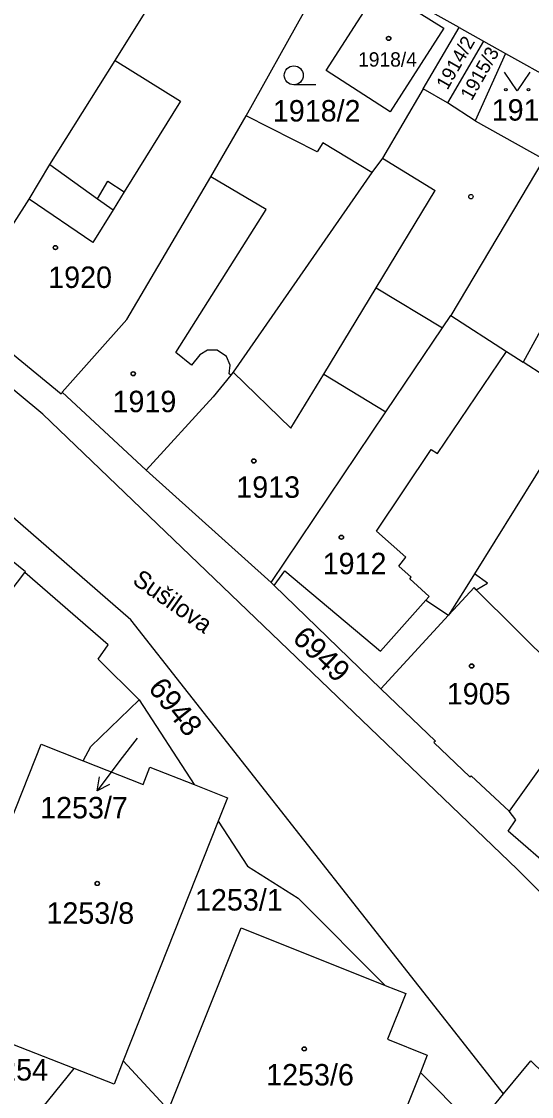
# Model space of a CAD drawing. Extents: x -593183 to -588034, y -1130415 to -1124994.
# Drawn here: x -590624.6 to -590584.2, y -1129085.7 to -1129000.5 of the extents above; entities that cross this region are included whole.
import ezdxf

# ---------------------------------------------------------------- set-up
doc = ezdxf.new("R2010")
doc.units = 0
for name, color, linetype in [('Vrstva 1', 7, 'Continuous'), ('Vrstva 15', 7, 'Continuous'), ('Vrstva 16', 7, 'Continuous'), ('Vrstva 18', 7, 'Continuous'), ('Vrstva 19', 7, 'Continuous'), ('Vrstva 25', 7, 'Continuous'), ('Vrstva 4', 7, 'Continuous')]:
    doc.layers.add(name, color=color, linetype=linetype)

msp = doc.modelspace()

# ---------------------------------------------------------------- linework, layer by layer
at = {"layer": 'Vrstva 1'}
for p, q in [((-590617.18, -1129003.59), (-590611.28, -1128994.05)), ((-590589.91, -1129000.98), (-590599.6, -1128995.56)), ((-590600.47, -1129004.39), (-590596.24, -1128997.83)), ((-590596.24, -1128997.83), (-590591.13, -1129001.04)), ((-590568.48, -1128997.57), (-590584.85, -1129027.51)), ((-590606.8, -1129007.99), (-590602.24, -1128999.79)), ((-590591.13, -1129001.04), (-590595.38, -1129007.67)), ((-590592.78, -1129005.85), (-590589.91, -1129000.98)), ((-590589.91, -1129000.98), (-590587.99, -1129002.06)), ((-590587.99, -1129002.06), (-590590.85, -1129006.96)), ((-590587.99, -1129002.06), (-590586.25, -1129003.03)), ((-590586.25, -1129003.03), (-590588.66, -1129008.37)), ((-590586.25, -1129003.03), (-590580.29, -1129006.37)), ((-590622.38, -1129011.83), (-590617.18, -1129003.59)), ((-590595.38, -1129007.67), (-590600.47, -1129004.39)), ((-590592.78, -1129005.85), (-590595.99, -1129011.35)), ((-590590.85, -1129006.96), (-590592.78, -1129005.85)), ((-590588.66, -1129008.37), (-590590.85, -1129006.96)), ((-590609.6, -1129012.82), (-590606.8, -1129007.99)), ((-590601.18, -1129010.83), (-590606.8, -1129007.99)), ((-590588.66, -1129008.37), (-590583.22, -1129011.42)), ((-590600.73, -1129010.11), (-590601.18, -1129010.83)), ((-590596.85, -1129012.47), (-590600.73, -1129010.11)), ((-590624.01, -1129014.58), (-590622.38, -1129011.83)), ((-590595.99, -1129011.35), (-590596.85, -1129012.47)), ((-590583.22, -1129011.42), (-590590.59, -1129023.82)), ((-590616.26, -1129024.14), (-590609.6, -1129012.82)), ((-590596.85, -1129012.47), (-590607.84, -1129028.31)), ((-590628.8, -1129022.1), (-590624.01, -1129014.58)), ((-590591.25, -1129024.8), (-590590.59, -1129023.82)), ((-590590.59, -1129023.82), (-590586.17, -1129026.66)), ((-590622.93, -1129031.65), (-590631.73, -1129024.3)), ((-590621.48, -1129030.04), (-590628.25, -1129024.5)), ((-590621.39, -1129029.89), (-590616.26, -1129024.14)), ((-590595.73, -1129031.46), (-590591.25, -1129024.8)), ((-590586.17, -1129026.66), (-590585.58, -1129027.04)), ((-590585.58, -1129027.04), (-590584.85, -1129027.51)), ((-590583.13, -1129028.62), (-590584.85, -1129027.51)), ((-590608.03, -1129028.54), (-590609.43, -1129030.25)), ((-590607.84, -1129028.31), (-590608.03, -1129028.54)), ((-590621.39, -1129029.89), (-590621.48, -1129030.04)), ((-590614.72, -1129036.08), (-590621.39, -1129029.89)), ((-590609.43, -1129030.25), (-590614.72, -1129036.08)), ((-590585.33, -1129067.71), (-590622.93, -1129031.65)), ((-590604.83, -1129044.98), (-590595.73, -1129031.46)), ((-590581.99, -1129033.5), (-590588.71, -1129044.3)), ((-590615.96, -1129047.95), (-590631.23, -1129034.65)), ((-590624.29, -1129044.15), (-590634.84, -1129035.63)), ((-590604.83, -1129044.98), (-590614.72, -1129036.08)), ((-590629.98, -1129051.54), (-590624.35, -1129044.2)), ((-590624.35, -1129044.2), (-590624.29, -1129044.15)), ((-590617.74, -1129049.92), (-590624.35, -1129044.2)), ((-590588.71, -1129044.3), (-590589.31, -1129045.27)), ((-590604.58, -1129045.23), (-590604.83, -1129044.98)), ((-590596.14, -1129053.42), (-590604.58, -1129045.23)), ((-590589.31, -1129045.27), (-590590.76, -1129047.58)), ((-590590.76, -1129047.58), (-590596.14, -1129053.42)), ((-590588.52, -1129082.84), (-590615.96, -1129047.95)), ((-590618.54, -1129051.06), (-590617.74, -1129049.92)), ((-590615.29, -1129054.3), (-590618.54, -1129051.06)), ((-590596.14, -1129053.42), (-590591.8, -1129057.58)), ((-590619.11, -1129058), (-590615.29, -1129054.3)), ((-590615.29, -1129054.3), (-590610.93, -1129061.01)), ((-590579.72, -1129054.36), (-590585.96, -1129063.13)), ((-590629.12, -1129073.11), (-590623.07, -1129057.81)), ((-590623.07, -1129057.81), (-590619.74, -1129059.13)), ((-590619.74, -1129059.13), (-590619.11, -1129058)), ((-590591.8, -1129057.58), (-590591.92, -1129057.68)), ((-590591.92, -1129057.68), (-590589.08, -1129060.39)), ((-590619.74, -1129059.13), (-590614.98, -1129061.01)), ((-590614.98, -1129061.01), (-590614.43, -1129059.62)), ((-590614.43, -1129059.62), (-590610.93, -1129061.01)), ((-590589.08, -1129060.39), (-590588.98, -1129060.31)), ((-590588.98, -1129060.31), (-590585.96, -1129063.13)), ((-590610.93, -1129061.01), (-590608.29, -1129062.05)), ((-590608.29, -1129062.05), (-590609.03, -1129063.92)), ((-590585.42, -1129063.81), (-590585.96, -1129063.13)), ((-590609.03, -1129063.92), (-590616.55, -1129082.92)), ((-590609.03, -1129063.92), (-590606.71, -1129067.49)), ((-590586.03, -1129064.71), (-590585.42, -1129063.81)), ((-590580.97, -1129069.1), (-590586.03, -1129064.71)), ((-590606.71, -1129067.49), (-590602.67, -1129070.03)), ((-590544.98, -1129108.1), (-590585.33, -1129067.71)), ((-590602.67, -1129070.03), (-590595.79, -1129076.94)), ((-590612.96, -1129086.8), (-590607.2, -1129072.37)), ((-590607.2, -1129072.37), (-590595.79, -1129076.94)), ((-590595.79, -1129076.94), (-590594.16, -1129077.59)), ((-590594.16, -1129077.59), (-590595.6, -1129081.21)), ((-590620.45, -1129083.53), (-590630.08, -1129079.75)), ((-590595.6, -1129081.21), (-590592.45, -1129082.47)), ((-590592.45, -1129082.47), (-590592.99, -1129083.83)), ((-590623.45, -1129087.26), (-590620.45, -1129083.53)), ((-590617.28, -1129084.78), (-590620.45, -1129083.53)), ((-590616.55, -1129082.92), (-590617.28, -1129084.78)), ((-590612.96, -1129086.8), (-590616.55, -1129082.92)), ((-590586.4, -1129085.53), (-590588.52, -1129082.84)), ((-590586.4, -1129085.53), (-590584.24, -1129082.92)), ((-590584.24, -1129082.92), (-590574.5, -1129092.38)), ((-590592.99, -1129083.83), (-590595.99, -1129091.34)), ((-590588.62, -1129088.22), (-590592.99, -1129083.83)), ((-590588.62, -1129088.22), (-590586.4, -1129085.53))]:
    msp.add_line(p, q, dxfattribs=at)
at = {"layer": 'Vrstva 16'}
msp.add_line((-590615.45, -1129057.33), (-590616.81, -1129059.11), dxfattribs=at)
at = {"layer": 'Vrstva 25'}
for p, q in [((-590601.28, -1129005.52), (-590603.03, -1129005.52)), ((-590616.81, -1129059.11), (-590618.631, -1129061.494))]:
    msp.add_line(p, q, dxfattribs=at)
for points in [[(-590584.32, -1129004.51), (-590585.32, -1129006.01), (-590586.32, -1129004.51)], [(-590617.627, -1129061.003), (-590618.631, -1129061.494), (-590618.422, -1129060.396)]]:
    msp.add_lwpolyline(points, dxfattribs=at)
for centre, radius in [((-590595.51, -1129001.84), 0.175), ((-590595.51, -1129001.84), 0.15), ((-590603.03, -1129004.77), 0.75), ((-590586.22, -1129005.91), 0.1), ((-590584.42, -1129005.91), 0.1), ((-590588.99, -1129014.39), 0.175), ((-590621.93, -1129018.43), 0.175), ((-590621.93, -1129018.43), 0.15), ((-590615.76, -1129028.43), 0.175), ((-590615.76, -1129028.43), 0.15), ((-590606.2, -1129035.35), 0.175), ((-590606.2, -1129035.35), 0.15), ((-590599.26, -1129041.4), 0.175), ((-590599.26, -1129041.4), 0.15), ((-590588.93, -1129051.61), 0.175), ((-590588.93, -1129051.61), 0.15), ((-590618.61, -1129068.85), 0.175), ((-590618.61, -1129068.85), 0.15), ((-590602.2, -1129081.97), 0.175), ((-590602.2, -1129081.97), 0.15)]:
    msp.add_circle(centre, radius, dxfattribs=at)
at = {"layer": 'Vrstva 4'}
for p, q in [((-590617.18, -1129003.59), (-590612.01, -1129006.83)), ((-590612.01, -1129006.83), (-590616.48, -1129014.02)), ((-590622.38, -1129011.83), (-590618.58, -1129014.56)), ((-590595.99, -1129011.35), (-590591.81, -1129013.91)), ((-590605.21, -1129015.41), (-590609.6, -1129012.82)), ((-590618.58, -1129014.56), (-590617.78, -1129013.17)), ((-590617.78, -1129013.17), (-590616.48, -1129014.02)), ((-590618.96, -1129018.02), (-590624.01, -1129014.58)), ((-590618.58, -1129014.56), (-590617.35, -1129015.43)), ((-590616.48, -1129014.02), (-590617.35, -1129015.43)), ((-590596.49, -1129021.61), (-590591.81, -1129013.91)), ((-590617.35, -1129015.43), (-590618.96, -1129018.02)), ((-590612.38, -1129026.74), (-590605.21, -1129015.41)), ((-590600.66, -1129028.47), (-590596.49, -1129021.61)), ((-590596.49, -1129021.61), (-590591.25, -1129024.8)), ((-590611.13, -1129027.76), (-590612.38, -1129026.74)), ((-590610.49, -1129026.94), (-590611.13, -1129027.76)), ((-590609.86, -1129026.56), (-590610.49, -1129026.94)), ((-590609.1, -1129026.57), (-590609.86, -1129026.56)), ((-590608.36, -1129027.06), (-590609.1, -1129026.57)), ((-590608.07, -1129027.75), (-590608.36, -1129027.06)), ((-590591.63, -1129034.76), (-590586.17, -1129026.66)), ((-590608.15, -1129028.45), (-590608.07, -1129027.75)), ((-590608.03, -1129028.54), (-590608.15, -1129028.45)), ((-590607.84, -1129028.31), (-590603.27, -1129032.76)), ((-590603.27, -1129032.76), (-590600.66, -1129028.47)), ((-590600.66, -1129028.47), (-590595.73, -1129031.46)), ((-590596.46, -1129040.92), (-590592.13, -1129034.43)), ((-590592.13, -1129034.43), (-590591.63, -1129034.76)), ((-590594.14, -1129042.97), (-590596.46, -1129040.92)), ((-590594.69, -1129043.68), (-590594.14, -1129042.97)), ((-590604.58, -1129045.23), (-590603.75, -1129044.07)), ((-590603.75, -1129044.07), (-590596.15, -1129050.43)), ((-590593.73, -1129044.57), (-590594.69, -1129043.68)), ((-590587.68, -1129045.03), (-590588.71, -1129044.3)), ((-590593.84, -1129044.69), (-590593.73, -1129044.57)), ((-590592.31, -1129046.1), (-590593.84, -1129044.69)), ((-590588.57, -1129045.56), (-590587.68, -1129045.03)), ((-590592.57, -1129046.39), (-590592.31, -1129046.1)), ((-590588.74, -1129045.39), (-590590.36, -1129047.15)), ((-590588.57, -1129045.56), (-590588.74, -1129045.39)), ((-590579.72, -1129054.36), (-590588.57, -1129045.56)), ((-590596.15, -1129050.43), (-590592.57, -1129046.39)), ((-590592.57, -1129046.39), (-590590.76, -1129047.58)), ((-590590.36, -1129047.15), (-590590.76, -1129047.58))]:
    msp.add_line(p, q, dxfattribs=at)

# ---------------------------------------------------------------- texts
at = {"layer": 'Vrstva 15'}
msp.add_text('Sušilova', height=1.4, rotation=324.8658, dxfattribs=at).set_placement((-590615.91, -1129045.01))
at = {"layer": 'Vrstva 16'}
msp.add_text('1253/7', height=1.7, dxfattribs=at).set_placement((-590623.14, -1129063.69))
at = {"layer": 'Vrstva 18'}
for s, height, rotation, p in [('1914/2', 1.1, 60.36165, (-590590.85, -1129005.99)), ('1915/3', 1.1, 60.36165, (-590588.93, -1129006.84)), ('6949', 1.7, 316.1691, (-590603.23, -1129049.52)), ('6948', 1.7, 308.60766, (-590614.64, -1129053.39))]:
    msp.add_text(s, height=height, rotation=rotation, dxfattribs=at).set_placement(p)
for s, height, p in [('1918/2', 1.7, (-590604.69, -1129008.43)), ('1914/1', 1.7, (-590587.34, -1129008.36)), ('1253/7', 0.01, (-590615.45, -1129057.33)), ('1253/1', 1.7, (-590610.86, -1129071)), ('1254', 1.7, (-590627.57, -1129084.48))]:
    msp.add_text(s, height=height, dxfattribs=at).set_placement(p)
at = {"layer": 'Vrstva 19'}
for s, height, p in [('1918/4', 1.14, (-590597.933, -1129004.08)), ('1920', 1.7, (-590622.5, -1129021.63)), ('1919', 1.7, (-590617.4, -1129031.48)), ('1913', 1.7, (-590607.59, -1129038.27)), ('1912', 1.7, (-590600.74, -1129044.33)), ('1905', 1.7, (-590590.9, -1129054.66)), ('1253/8', 1.7, (-590622.64, -1129072.05)), ('1253/6', 1.7, (-590605.22, -1129084.87))]:
    msp.add_text(s, height=height, dxfattribs=at).set_placement(p)

doc.saveas('drawing.dxf')
